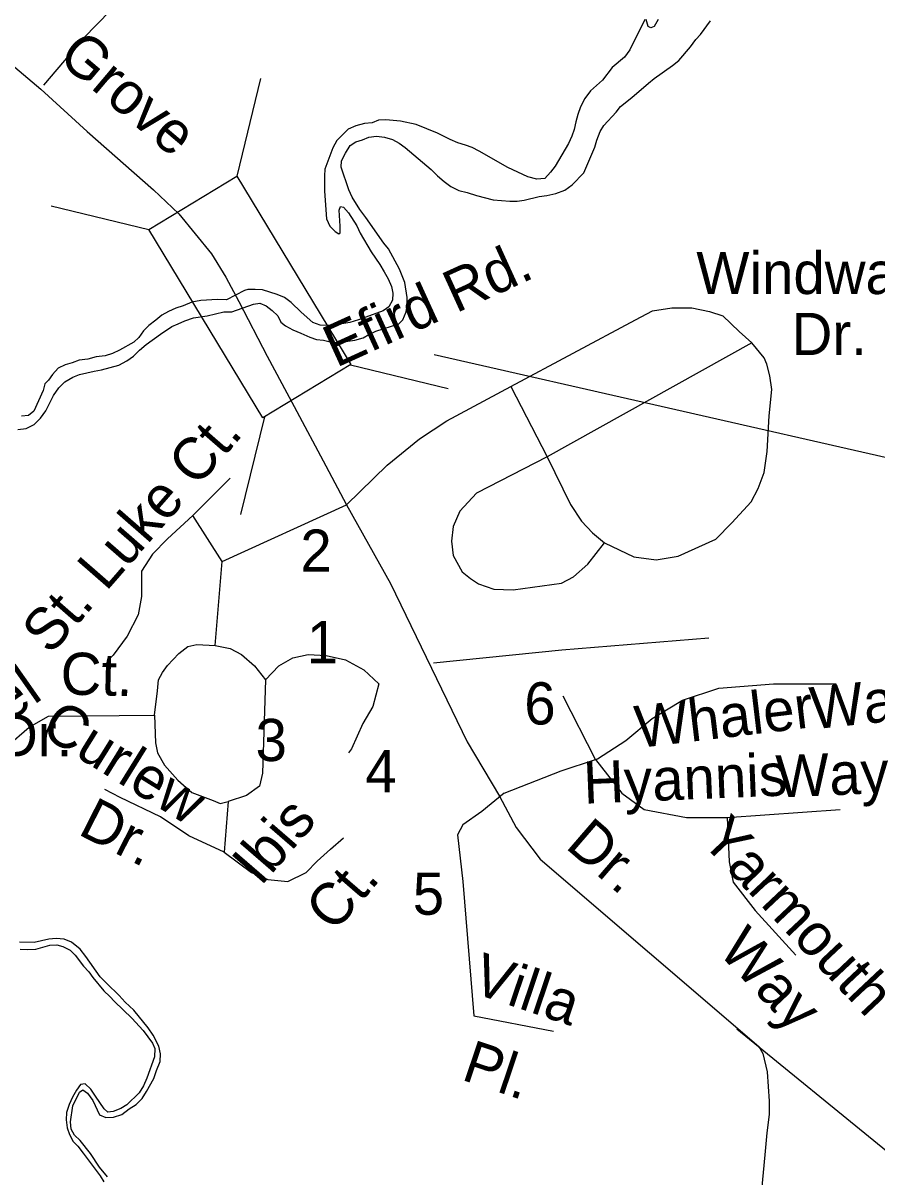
# Model space of a CAD drawing. Extents: x 2290055 to 2389491, y 66597 to 237875.
# Drawn here: x 2342876 to 2344799, y 160215 to 162814 of the extents above; entities that cross this region are included whole.
import ezdxf

# ---------------------------------------------------------------- set-up
doc = ezdxf.new("R2010")
doc.units = 0
for name, color, linetype in [('Exist Hydrographic Creek Double Shore', 7, 'Continuous'), ('Exist Hydrographic River Shore', 7, 'Continuous'), ('Exist Road Non-System Type 51', 7, 'Continuous'), ('Exist Road Non-System Type 51 Label', 7, 'Continuous'), ('Exist Road Secondary Structure Standard Bridge CELL', 7, 'Continuous'), ('Exist Road Secondary Type 51 Attributed', 7, 'Continuous')]:
    doc.layers.add(name, color=color, linetype=linetype)

msp = doc.modelspace()

# ---------------------------------------------------------------- linework, layer by layer
at = {"layer": 'Exist Hydrographic Creek Double Shore'}
for points in [[(2344275.7, 162821.3), (2344242.5, 162753.7), (2344230.5, 162736.5), (2344202.7, 162713.9), (2344181, 162685.1), (2344154, 162661.3), (2344141.2, 162644.1), (2344131.5, 162624.8), (2344125, 162607.6), (2344120.5, 162591.5), (2344117, 162574.1), (2344111.7, 162559), (2344104, 162542.4), (2344074, 162491.3), (2344063.5, 162478.1), (2344050.5, 162463.8), (2344032.5, 162461.9), (2344012.5, 162467.3), (2343967.2, 162488.1), (2343903, 162525), (2343887, 162533.2), (2343872.5, 162538.9), (2343855.2, 162544.1), (2343837.7, 162551.2), (2343809.2, 162566), (2343761, 162585.4), (2343725.5, 162592.6), (2343692.7, 162595.5), (2343676.2, 162594.7), (2343662, 162588.8), (2343644.5, 162587.4), (2343625.2, 162582.2), (2343608, 162574.8), (2343582.2, 162549.4), (2343573.5, 162532.6), (2343555.7, 162484.3), (2343554.5, 162469.3), (2343554.7, 162435), (2343559.5, 162372.8), (2343567, 162356.4), (2343578.7, 162344), (2343587, 162339.3), (2343590, 162340.9), (2343590, 162356.2), (2343588, 162392), (2343590.5, 162400.6), (2343597.2, 162398.8), (2343608.7, 162385.9), (2343627.5, 162357.2), (2343635.2, 162340.8), (2343660, 162298.1), (2343679.5, 162269.8), (2343689.2, 162253.2), (2343698, 162237.6), (2343705.7, 162220.2), (2343708.5, 162205), (2343708, 162189.6), (2343699.2, 162174.7), (2343686.5, 162165.3), (2343631, 162145), (2343611.7, 162139.6), (2343579.2, 162134.1), (2343561.5, 162132.7), (2343545, 162133), (2343528.5, 162139.3), (2343502.2, 162162.7), (2343479.5, 162184.4), (2343464.5, 162195.2), (2343447.7, 162202.4), (2343414.7, 162212.5), (2343398.7, 162213.8)], [(2343988.2, 162412.4), (2344004.5, 162414.6), (2344037.7, 162422.9), (2344055.7, 162425.2), (2344075.7, 162429.7), (2344095.5, 162437), (2344112.5, 162449), (2344139, 162476.6), (2344163.5, 162534.1), (2344168.2, 162550), (2344175.5, 162569.7), (2344183.5, 162583.2), (2344211.7, 162612.8), (2344221.2, 162625.4), (2344247, 162646), (2344284, 162678.5), (2344296.7, 162688.7), (2344338.2, 162717.7), (2344352.5, 162729.2), (2344378.7, 162760.3), (2344390.5, 162776.3), (2344401, 162788.1), (2344424, 162818.4)], [(2344306.2, 162821.7), (2344296.7, 162805.9), (2344289.2, 162802.6), (2344283.2, 162805.7), (2344279.2, 162821.9)], [(2342863.7, 161898.1), (2342882.5, 161900.4), (2342900.7, 161909.7), (2342915, 161923.9), (2342927, 161940.1), (2342944.7, 161974.6), (2342956.2, 161992.4), (2342969.7, 162005.3), (2342987.7, 162016.3), (2343003.2, 162022.3), (2343035.7, 162029.6), (2343052.7, 162032.6), (2343091.5, 162042.8), (2343109.7, 162053.1), (2343124.5, 162063.4), (2343138, 162077.2), (2343152.7, 162089.4), (2343185.2, 162113.3), (2343211, 162129.9), (2343225, 162136.6), (2343240, 162143), (2343260, 162150.1), (2343290.7, 162154), (2343328.2, 162163.3), (2343345.7, 162163.4), (2343394.5, 162180.8), (2343409, 162182.6), (2343423.2, 162176.5), (2343437, 162166.4), (2343449.7, 162154), (2343456, 162139.9), (2343467, 162131.9), (2343483.2, 162122.6), (2343501.5, 162115.4), (2343521.5, 162106.2), (2343536.7, 162100.6), (2343552.5, 162099.4), (2343567.7, 162095.7), (2343586.2, 162094), (2343623, 162099.5), (2343641.5, 162104.5), (2343654.5, 162112.5), (2343670.2, 162119.5), (2343721.7, 162136.3), (2343731.2, 162145.4), (2343738.5, 162163), (2343740.7, 162178.2), (2343741, 162195.6), (2343735.5, 162229.4), (2343723.5, 162259.5), (2343698.5, 162305.5), (2343688.5, 162318), (2343648, 162375.6), (2343634, 162393.8), (2343617, 162421.6), (2343609.5, 162438), (2343592, 162489), (2343593, 162503.4), (2343602.2, 162520.7), (2343612.2, 162537.5), (2343625.2, 162545.9), (2343640, 162550.5), (2343654.7, 162557), (2343672, 162558.9), (2343690, 162556.5), (2343707.7, 162551.1), (2343722.5, 162543.5), (2343736.5, 162533.3), (2343795, 162483.8), (2343809.2, 162469.8), (2343824, 162456.9), (2343839, 162445.3), (2343857, 162436.8), (2343876.2, 162432.2), (2343896.7, 162425.1), (2343934.5, 162415.6), (2343972.2, 162412.4), (2343988.2, 162412.4)], [(2343398.7, 162213.8), (2343382.2, 162213.2), (2343374.5, 162211.3), (2343333.7, 162190.4), (2343313.7, 162190.9), (2343276, 162189), (2343256.2, 162185.3), (2343236.7, 162176.8), (2343220.2, 162171.8), (2343203, 162164.2), (2343188, 162156.1), (2343175, 162144.2), (2343158.7, 162132.6), (2343147.2, 162120.4), (2343136.5, 162105.7), (2343125, 162095.3), (2343093.2, 162076.7), (2343077, 162069.7), (2343060.5, 162064.3), (2343040.7, 162061.7), (2343022, 162057), (2343002.5, 162054.5), (2342986.2, 162048.3), (2342970.5, 162043.6), (2342955, 162036.7), (2342942, 162022.4), (2342933, 162009.4), (2342925, 162001.1), (2342921, 161986.2), (2342900, 161939.9), (2342888.2, 161929.9), (2342872.2, 161928)], [(2343066, 160214.8), (2343048.2, 160236.7), (2343027.5, 160267.7), (2343004.7, 160296.8), (2342992, 160309.1), (2342984, 160322.3), (2342982.5, 160339.2), (2342988.2, 160375.1), (2343003.2, 160405.8), (2343010.7, 160410.9), (2343021.2, 160403.3), (2343033, 160387.2), (2343048, 160354.4), (2343062.2, 160349.1), (2343079.5, 160349.7), (2343098, 160355.5), (2343114.7, 160367.9), (2343130.5, 160378), (2343144, 160391.9), (2343153.7, 160407.3), (2343170.5, 160436.6), (2343176.2, 160454.4), (2343184.7, 160474.9), (2343185.5, 160492), (2343181.7, 160509.6), (2343168.7, 160534.2), (2343157.7, 160550.9), (2343125, 160590.2), (2343106, 160608.4), (2343092.5, 160623.8), (2343064.2, 160650.5), (2343049.5, 160665.6), (2343017, 160711.6), (2343004.5, 160727.9), (2342984.7, 160743.4), (2342968.5, 160750.4), (2342950.7, 160751.6), (2342933.5, 160750.5), (2342901, 160743.1), (2342867.5, 160743.3)], [(2343081.5, 160609.8), (2343121, 160572.5), (2343146.2, 160544.9), (2343167.5, 160515.8), (2343172.5, 160503.8), (2343171.7, 160485.5), (2343154.7, 160437), (2343146.7, 160419.7), (2343137, 160404.3), (2343109.2, 160377.4), (2343095.7, 160369.1), (2343079, 160361.9), (2343067, 160360.6), (2343058.7, 160368.2), (2343038.7, 160396.8), (2343028.7, 160412.9), (2343015.7, 160424.8), (2343005, 160423.1), (2342996, 160410.6), (2342987, 160394.3), (2342979.5, 160378.2), (2342973.7, 160360.1), (2342973, 160343.5), (2342975, 160325.8), (2342980.2, 160310.2), (2342988.5, 160295), (2342999.2, 160284.1), (2343011.5, 160268.2), (2343049.5, 160217.6), (2343057.7, 160204.1)]]:
    msp.add_lwpolyline(points, dxfattribs=at)
at = {"layer": 'Exist Hydrographic River Shore'}
msp.add_lwpolyline([(2342869, 160727.9), (2342886.5, 160727), (2342904.7, 160727.9), (2342936, 160737.2), (2342951.7, 160737.5), (2342965.7, 160733.6), (2342982, 160725.3), (2342993.5, 160714.2), (2343012, 160689.5), (2343023.7, 160676.9), (2343033, 160663.8), (2343057.7, 160633.9), (2343071.5, 160621.4), (2343081.5, 160609.8)], dxfattribs=at)
at = {"layer": 'Exist Road Non-System Type 51'}
for p, q in [((2344517.3, 162093.4), (2344056.4, 161836.4)), ((2343801.8, 162067), (2345835.3, 161604.9)), ((2343973.9, 161994.8), (2344056.4, 161836.4)), ((2344482.9, 160548.7), (2344820.1, 160273.8))]:
    msp.add_line(p, q, dxfattribs=at)
for points in [[(2344099, 163574.7), (2343963.7, 163451.1), (2343913.8, 163401.3), (2343890.9, 163376.4), (2343881.2, 163363.9), (2343875.5, 163359.7), (2343869.6, 163357.5), (2343859.5, 163357.1), (2343847.6, 163358.6), (2343760.6, 163383), (2343685.5, 163406.3), (2343665.2, 163413.4), (2343659.3, 163415.1), (2343651, 163416.8), (2343647.1, 163416.6), (2343639.3, 163414.3), (2343631.2, 163412.1), (2343615.7, 163405.5), (2343605.8, 163398.9), (2343460.1, 163239.2), (2343256.3, 163030.9), (2343012.3, 162779.4), (2342922.2, 162673.8)], [(2343973.9, 161994.8), (2344255.3, 162145), (2344293.2, 162165.6), (2344337, 162172.2), (2344381.5, 162172.2), (2344422, 162164), (2344451.7, 162154.1), (2344488.8, 162118.6), (2344517.3, 162093.4)], [(2344185.5, 161642.8), (2344251.6, 161611.5), (2344301.9, 161604.9), (2344351.4, 161613.1), (2344436, 161651.5), (2344472.3, 161687.8), (2344515.2, 161735.7), (2344530.9, 161765.4), (2344545, 161801.7), (2344551.6, 161848.7), (2344555.7, 161928.8), (2344561.9, 161988.6), (2344557.8, 162019.2), (2344551.1, 162045.6), (2344544.5, 162059.6), (2344517.3, 162093.4)], [(2343604.5, 161728.7), (2343696.1, 161817.8), (2343768.8, 161877.2), (2343829.8, 161917.6), (2343973.9, 161994.8)], [(2344056.4, 161836.4), (2343897.1, 161754.6), (2343859.1, 161714.2), (2343844.3, 161679.5), (2343841, 161646.5), (2343844.3, 161614.3), (2343864.9, 161578), (2343883.1, 161562.4), (2343901.2, 161550.8), (2343936.3, 161538.8), (2343979.2, 161537.2), (2344088.2, 161552), (2344115.4, 161566.1), (2344147.6, 161595), (2344185.5, 161642.8)], [(2344056.4, 161836.4), (2344108.8, 161729.5), (2344133.5, 161691.5), (2344158.3, 161665.9), (2344185.5, 161642.8)], [(2343258.3, 161704.2), (2343342.5, 161788.5)], [(2343324.3, 161601.2), (2343604.5, 161728.7)], [(2343258.3, 161704.2), (2343201.4, 161651.8), (2343167.2, 161617.6), (2343142.2, 161578.9), (2343142.2, 161556.1), (2343142.2, 161521.9), (2343135.4, 161480.9), (2343110.3, 161433.1), (2343078.5, 161389.8), (2343069.4, 161380.7)], [(2343324.3, 161601.2), (2343258.3, 161704.2)], [(2343308.3, 161412.1), (2343324.3, 161601.2)], [(2343171.8, 161254.9), (2343178.6, 161309.6), (2343180.9, 161334.7), (2343190, 161350.6), (2343201.4, 161366.6), (2343226.4, 161393.9), (2343246.9, 161409.9), (2343267.4, 161414.4), (2343308.3, 161412.1)], [(2343308.3, 161412.1), (2343342.5, 161404.8), (2343367.5, 161391.2), (2343397.1, 161366.1), (2343422.1, 161334.2)], [(2344420.2, 161428.4), (2344089.2, 161401.5), (2343800.2, 161372)], [(2343422.1, 161334.2), (2343451.7, 161366.1), (2343483.6, 161384.3), (2343517.7, 161391.2), (2343558.7, 161388.9), (2343601.9, 161379.8), (2343642.9, 161357), (2343677, 161325.1)], [(2343422.1, 161334.2), (2343415.3, 161124.2), (2343408.5, 161094.6), (2343378.9, 161074.1), (2343337.9, 161060.4)], [(2343677, 161325.1), (2343663.4, 161274.5), (2343640.6, 161235.8), (2343615.6, 161178.9), (2343608.7, 161169.7)], [(2344164.9, 161154.9), (2344169.7, 161156.5), (2344233.5, 161197.5), (2344292.6, 161247.7), (2344360.9, 161288.7), (2344442.9, 161316), (2344565.8, 161325.1), (2344706.9, 161325.1)], [(2344164.9, 161154.9), (2344092.4, 161297.8)], [(2342804, 161102.7), (2342807.6, 161138.8), (2342839.5, 161184.3), (2342889.6, 161227.6), (2342932.8, 161252.7), (2343171.8, 161254.9)], [(2343171.8, 161254.9), (2343174, 161192.5), (2343178.6, 161169.7), (2343194.5, 161142.4), (2343224.1, 161108.2), (2343256, 161080.9), (2343303.8, 161062.7), (2343319.7, 161055.8), (2343337.9, 161060.4)], [(2343958.9, 161079), (2344087.8, 161129.2), (2344164.9, 161154.9)], [(2344164.9, 161154.9), (2344224.4, 161079.1), (2344274.4, 161042.6), (2344370, 161024.4), (2344461.1, 161024.4)], [(2343328.8, 160946.5), (2343249.2, 160982.9), (2343185.4, 161026.2), (2343094.4, 161069.5), (2343060.3, 161087.7)], [(2343958.9, 161079), (2343909.2, 161037.6), (2343865.9, 161008), (2343854.5, 160985.2), (2343865.9, 160880.4), (2343891, 160577.5)], [(2343337.9, 161060.4), (2343328.8, 160946.5)], [(2344461.1, 161024.4), (2344716, 161042.6)], [(2344461.1, 161024.4), (2344465.6, 160924.2), (2344474.7, 160878.6), (2344524.8, 160814.8), (2344615.8, 160714.6)], [(2343328.8, 160946.5), (2343390.3, 160900.9), (2343426.7, 160885), (2343472.2, 160880.4), (2343513.2, 160900.9), (2343538.2, 160926), (2343567.8, 160953.3), (2343597.4, 160978.4)], [(2343891, 160577.5), (2344070.7, 160543.3)]]:
    msp.add_lwpolyline(points, dxfattribs=at)
at = {"layer": 'Exist Road Secondary Structure Standard Bridge CELL'}
for p, q in [((2343410.8, 162688.5), (2343357, 162468.6)), ((2342939.1, 162402.3), (2343159, 162348.5)), ((2343613.2, 162044.2), (2343833, 161990.3)), ((2343419.6, 161926.8), (2343365.8, 161706.9))]:
    msp.add_line(p, q, dxfattribs=at)
msp.add_lwpolyline([(2343357, 162468.6), (2343614.1, 162044.7), (2343416.1, 161924.6), (2343159, 162348.5)], close=True, dxfattribs=at)
at = {"layer": 'Exist Road Secondary Type 51 Attributed'}
for points in [[(2342635.2, 162913.4), (2342828.3, 162739.2), (2342916.2, 162664.5), (2343020.2, 162569.6), (2343169.6, 162438.4), (2343226.5, 162383.9), (2343300.4, 162293.6), (2343332.6, 162241.6), (2343361.9, 162186.7)], [(2343361.9, 162186.7), (2343425.4, 162063.7), (2343486.5, 161949.8), (2343557.5, 161816.1), (2343604.5, 161728.7), (2343703.6, 161551.2), (2343876.1, 161194.7), (2343948.7, 161072.5), (2343986.6, 161001.6), (2344040.3, 160930.6), (2344532.9, 160508.9), (2344541.7, 160492.9), (2344551.6, 160451.5), (2344555.7, 160385.5), (2344555.7, 160355.2), (2344550.7, 160314.5), (2344546.6, 160265), (2344538.4, 160184.9)]]:
    msp.add_lwpolyline(points, dxfattribs=at)

# ---------------------------------------------------------------- texts
at = {"layer": 'Exist Road Non-System Type 51 Label'}
for s, rotation, p in [('Grove', 319.7747, (2342950.8, 162731.5)), ('Efird Rd.', 24.494, (2343580.8, 162036.6)), ('St. Luke Ct.', 48.8913, (2342937.3, 161388.1)), ('Ct.', 358.5328, (2342959.4, 161301.7)), ('Petrel', 35.0646, (2342651.8, 161103)), ('Way', 6.0724, (2344653.4, 161222.7)), ('Whaler', 6.8194, (2344260, 161180.6)), ('Curlew', 328.185, (2342911.5, 161213.4)), ('Hyannis', 2.3668, (2344139.3, 161055.3)), ('Way', 2.411, (2344573.3, 161069.3)), ('Dr.', 333.0923, (2342996.6, 160987.9)), ('Ibis', 49.1319, (2343410.9, 160867.4)), ('Dr.', 319.2155, (2344094.5, 160957.5)), ('Yarmouth', 313.287, (2344398.8, 160972.1)), ('Ct.', 49.1319, (2343576.3, 160763)), ('Way', 313.287, (2344438.3, 160721.6)), ('Villa', 341.4226, (2343882.2, 160631.3)), ('Pl.', 341.4226, (2343860.2, 160434.7))]:
    msp.add_text(s, height=95, rotation=rotation, dxfattribs=at).set_placement(p)
for s, p in [('Windward', (2344391.8, 162203.3)), ('Dr.', (2344606.5, 162066)), ('2', (2343500.3, 161577.9)), ('1', (2343514.7, 161371.9)), ('6', (2344004.5, 161233.9)), ('5.  Suncourt Villa Dr.', (2341821.8, 161161.9)), ('3', (2343399.4, 161151.5)), ('4', (2343646.4, 161081.4)), ('5', (2343753.4, 160805.4))]:
    msp.add_text(s, height=95, dxfattribs=at).set_placement(p)

doc.saveas('drawing.dxf')
